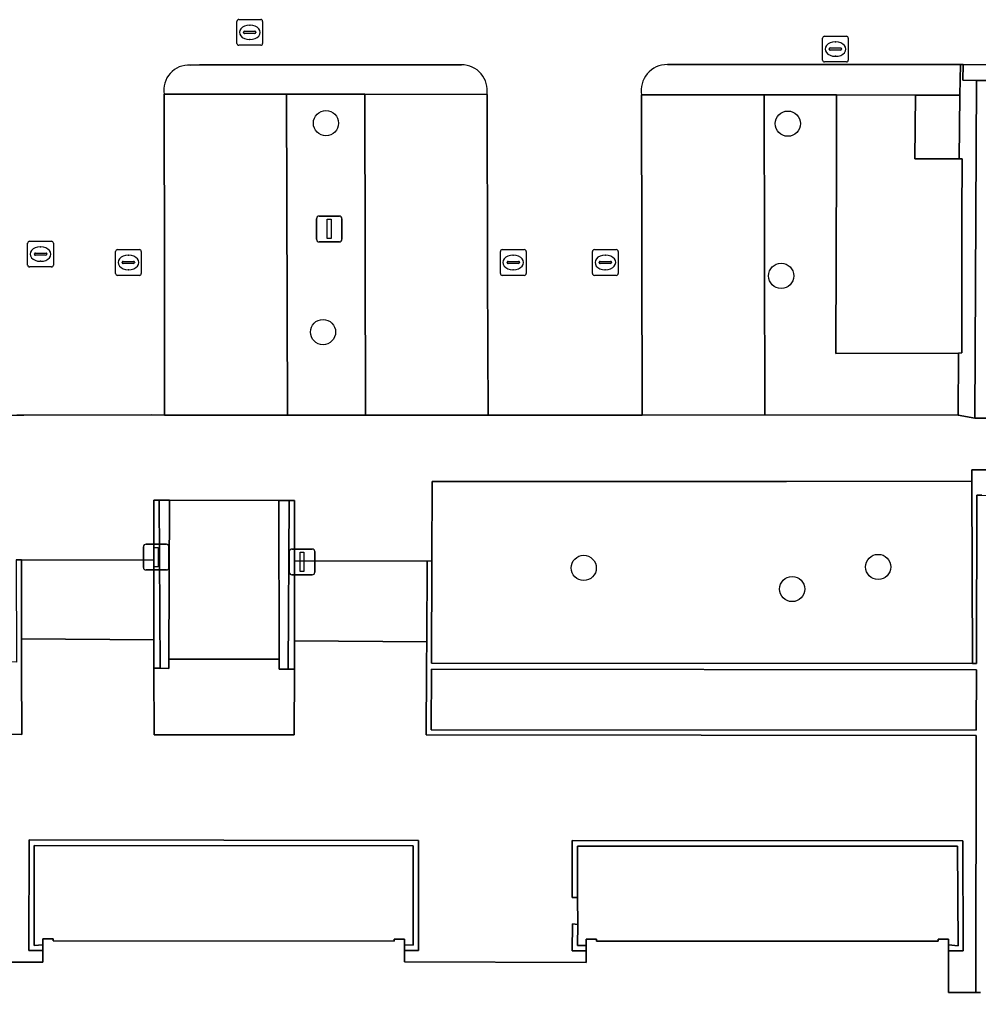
# Model space of a CAD drawing. Extents: x 161477 to 163040, y 383680 to 384871.
# Drawn here: x 161736.87 to 161774.1, y 384338.06 to 384375.82 of the extents above; entities that cross this region are included whole.
import ezdxf

# ---------------------------------------------------------------- set-up
doc = ezdxf.new("R2010")
doc.units = 0
for name, color, linetype in [('IMGEO_Boom', 7, 'Continuous'), ('IMGEO_Erf', 7, 'Continuous'), ('IMGEO_Groenvoorziening', 7, 'Continuous'), ('IMGEO_Kolk', 7, 'Continuous'), ('IMGEO_Lichtmast', 7, 'Continuous'), ('IMGEO_Muur', 7, 'Continuous'), ('IMGEO_Pand', 7, 'Continuous'), ('IMGEO_Parkeervlak_open', 7, 'Continuous'), ('IMGEO_Rijbaan_lokaal_open', 7, 'Continuous'), ('IMGEO_Voetpad_halfverhard', 7, 'Continuous'), ('IMGEO_Voetpad_op_trap', 7, 'Continuous'), ('IMGEO_Voetpad_open', 7, 'Continuous')]:
    doc.layers.add(name, color=color, linetype=linetype)

msp = doc.modelspace()

# ---------------------------------------------------------------- linework, layer by layer
at = {"layer": 'IMGEO_Boom'}
for centre in [(161748.769, 384371.797), (161766.693, 384371.778), (161766.434, 384365.871), (161748.654, 384363.691), (161758.772, 384354.539), (161770.199, 384354.577), (161766.862, 384353.719)]:
    msp.add_circle(centre, 0.489, dxfattribs=at)
at = {"layer": 'IMGEO_Erf'}
for points in [[(161752.158, 384343.75), (161737.448, 384343.773), (161737.441, 384339.892), (161737.785, 384339.91), (161737.785, 384340.143), (161738.185, 384340.143), (161738.185, 384340.063), (161751.415, 384340.058), (161751.415, 384340.138), (161751.815, 384340.138), (161751.815, 384339.916), (161752.158, 384339.897)], [(161773.281, 384343.747), (161758.524, 384343.747), (161758.528, 384341.747), (161758.538, 384340.704), (161758.531, 384339.884), (161758.864, 384339.881), (161758.865, 384340.136), (161759.265, 384340.135), (161759.265, 384340.055), (161772.528, 384340.051), (161772.528, 384340.131), (161772.928, 384340.133), (161772.928, 384339.908), (161773.299, 384339.88)]]:
    msp.add_lwpolyline(points, close=True, dxfattribs=at)
at = {"layer": 'IMGEO_Groenvoorziening'}
for points in [[(161747.274, 384360.464), (161750.299, 384360.47), (161750.283, 384372.92), (161747.238, 384372.922)], [(161773.317, 384362.875), (161768.55, 384362.854), (161768.579, 384370.42), (161768.584, 384372.897), (161765.781, 384372.903), (161765.804, 384360.473), (161773.306, 384360.46)], [(161773.375, 384372.886), (161772.809, 384372.887), (161771.642, 384372.89), (161771.625, 384370.417), (161772.793, 384370.416), (161773.34, 384370.416)], [(161773.866, 384350.836), (161773.84, 384357.902), (161766.645, 384357.889), (161752.884, 384357.886), (161752.875, 384354.809), (161752.86, 384350.849)]]:
    msp.add_lwpolyline(points, close=True, dxfattribs=at)
at = {"layer": 'IMGEO_Kolk'}
for p, q in [((161745.309, 384374.895), (161745.309, 384375.747)), ((161745.384, 384375.821), (161746.236, 384375.821)), ((161746.31, 384375.747), (161746.31, 384374.895)), ((161745.568, 384375.315), (161745.568, 384375.327)), ((161745.611, 384375.364), (161746.009, 384375.364)), ((161745.797, 384375.601), (161745.822, 384375.601)), ((161746.052, 384375.327), (161746.052, 384375.315)), ((161746.006, 384375.278), (161745.608, 384375.278)), ((161745.82, 384375.041), (161745.795, 384375.041)), ((161768.039, 384374.246), (161768.039, 384375.098)), ((161768.114, 384375.172), (161768.966, 384375.172)), ((161768.527, 384374.952), (161768.552, 384374.952)), ((161769.04, 384375.098), (161769.04, 384374.246)), ((161746.236, 384374.821), (161745.384, 384374.821)), ((161768.298, 384374.666), (161768.298, 384374.678)), ((161768.736, 384374.629), (161768.338, 384374.629)), ((161768.341, 384374.715), (161768.739, 384374.715)), ((161768.782, 384374.678), (161768.782, 384374.666)), ((161768.55, 384374.392), (161768.525, 384374.392)), ((161768.966, 384374.172), (161768.114, 384374.172)), ((161737.191, 384366.29), (161737.191, 384367.142)), ((161737.266, 384367.216), (161738.118, 384367.216)), ((161738.192, 384367.142), (161738.192, 384366.29)), ((161737.45, 384366.71), (161737.45, 384366.722)), ((161737.888, 384366.673), (161737.49, 384366.673)), ((161737.493, 384366.759), (161737.891, 384366.759)), ((161737.679, 384366.996), (161737.704, 384366.996)), ((161737.934, 384366.722), (161737.934, 384366.71)), ((161740.601, 384365.966), (161740.601, 384366.818)), ((161740.676, 384366.892), (161741.528, 384366.892)), ((161741.089, 384366.672), (161741.114, 384366.672)), ((161741.602, 384366.818), (161741.602, 384365.966)), ((161755.538, 384365.966), (161755.538, 384366.818)), ((161755.613, 384366.892), (161756.465, 384366.892)), ((161756.026, 384366.672), (161756.051, 384366.672)), ((161756.539, 384366.818), (161756.539, 384365.966)), ((161759.11, 384365.966), (161759.11, 384366.818)), ((161759.185, 384366.892), (161760.037, 384366.892)), ((161759.598, 384366.672), (161759.623, 384366.672)), ((161760.111, 384366.818), (161760.111, 384365.966)), ((161737.702, 384366.436), (161737.677, 384366.436)), ((161740.86, 384366.386), (161740.86, 384366.398)), ((161741.298, 384366.349), (161740.9, 384366.349)), ((161740.903, 384366.435), (161741.301, 384366.435)), ((161741.344, 384366.398), (161741.344, 384366.386)), ((161755.797, 384366.386), (161755.797, 384366.398)), ((161756.235, 384366.349), (161755.837, 384366.349)), ((161755.84, 384366.435), (161756.238, 384366.435)), ((161756.281, 384366.398), (161756.281, 384366.386)), ((161759.369, 384366.386), (161759.369, 384366.398)), ((161759.807, 384366.349), (161759.409, 384366.349)), ((161759.412, 384366.435), (161759.81, 384366.435)), ((161759.853, 384366.398), (161759.853, 384366.386)), ((161738.118, 384366.216), (161737.266, 384366.216)), ((161741.528, 384365.892), (161740.676, 384365.892)), ((161741.112, 384366.112), (161741.087, 384366.112)), ((161756.465, 384365.892), (161755.613, 384365.892)), ((161756.049, 384366.112), (161756.024, 384366.112)), ((161760.037, 384365.892), (161759.185, 384365.892)), ((161759.621, 384366.112), (161759.596, 384366.112))]:
    msp.add_line(p, q, dxfattribs=at)
for points in [[(161745.309, 384374.895), (161745.309, 384375.747)], [(161745.384, 384375.821), (161746.236, 384375.821)], [(161746.31, 384375.747), (161746.31, 384374.895)], [(161768.039, 384374.246), (161768.039, 384375.098)], [(161768.114, 384375.172), (161768.966, 384375.172)], [(161769.04, 384375.098), (161769.04, 384374.246)], [(161746.236, 384374.821), (161745.384, 384374.821)], [(161768.966, 384374.172), (161768.114, 384374.172)], [(161737.191, 384366.29), (161737.191, 384367.142)], [(161737.266, 384367.216), (161738.118, 384367.216)], [(161738.192, 384367.142), (161738.192, 384366.29)], [(161740.601, 384365.966), (161740.601, 384366.818)], [(161740.676, 384366.892), (161741.528, 384366.892)], [(161741.602, 384366.818), (161741.602, 384365.966)], [(161755.538, 384365.966), (161755.538, 384366.818)], [(161755.613, 384366.892), (161756.465, 384366.892)], [(161756.539, 384366.818), (161756.539, 384365.966)], [(161759.11, 384365.966), (161759.11, 384366.818)], [(161759.185, 384366.892), (161760.037, 384366.892)], [(161760.111, 384366.818), (161760.111, 384365.966)], [(161738.118, 384366.216), (161737.266, 384366.216)], [(161741.528, 384365.892), (161740.676, 384365.892)], [(161756.465, 384365.892), (161755.613, 384365.892)], [(161760.037, 384365.892), (161759.185, 384365.892)]]:
    msp.add_lwpolyline(points, dxfattribs=at)
for centre, radius, start, end in [((161745.386, 384375.745), 0.0765, 91.552, 178.448), ((161745.386, 384375.745), 0.0765, 91.552, 178.448), ((161746.234, 384375.745), 0.0765, 1.552, 88.448), ((161746.234, 384375.745), 0.0765, 1.552, 88.448), ((161745.608, 384375.324), 0.0403, 85.8775, 175.7526), ((161746.013, 384375.326), 0.0386, 1.7309, 96.639), ((161745.605, 384375.314), 0.0366, 178.938, 274.7102), ((161746.009, 384375.321), 0.043, 264.8664, 352.4533), ((161768.116, 384375.096), 0.0765, 91.552, 178.448), ((161768.116, 384375.096), 0.0765, 91.552, 178.448), ((161768.964, 384375.096), 0.0765, 1.552, 88.448), ((161768.964, 384375.096), 0.0765, 1.552, 88.448), ((161745.386, 384374.897), 0.0765, 181.552, 268.448), ((161745.386, 384374.897), 0.0765, 181.552, 268.448), ((161746.234, 384374.897), 0.0765, 271.552, 358.448), ((161746.234, 384374.897), 0.0765, 271.552, 358.448), ((161768.338, 384374.675), 0.0403, 85.8775, 175.7526), ((161768.335, 384374.665), 0.0366, 178.938, 274.7102), ((161768.739, 384374.672), 0.043, 264.8664, 352.4533), ((161768.743, 384374.677), 0.0386, 1.7309, 96.639), ((161768.116, 384374.248), 0.0765, 181.552, 268.448), ((161768.116, 384374.248), 0.0765, 181.552, 268.448), ((161768.964, 384374.248), 0.0765, 271.552, 358.448), ((161768.964, 384374.248), 0.0765, 271.552, 358.448), ((161737.268, 384367.14), 0.0765, 91.552, 178.448), ((161737.268, 384367.14), 0.0765, 91.552, 178.448), ((161738.116, 384367.14), 0.0765, 1.552, 88.448), ((161738.116, 384367.14), 0.0765, 1.552, 88.448), ((161737.49, 384366.719), 0.0403, 85.8775, 175.7526), ((161737.487, 384366.709), 0.0366, 178.938, 274.7102), ((161737.891, 384366.716), 0.043, 264.8664, 352.4533), ((161737.895, 384366.721), 0.0386, 1.7309, 96.639), ((161740.678, 384366.816), 0.0765, 91.552, 178.448), ((161740.678, 384366.816), 0.0765, 91.552, 178.448), ((161741.526, 384366.816), 0.0765, 1.552, 88.448), ((161741.526, 384366.816), 0.0765, 1.552, 88.448), ((161755.615, 384366.816), 0.0765, 91.552, 178.448), ((161755.615, 384366.816), 0.0765, 91.552, 178.448), ((161756.463, 384366.816), 0.0765, 1.552, 88.448), ((161756.463, 384366.816), 0.0765, 1.552, 88.448), ((161759.187, 384366.816), 0.0765, 91.552, 178.448), ((161759.187, 384366.816), 0.0765, 91.552, 178.448), ((161760.035, 384366.816), 0.0765, 1.552, 88.448), ((161760.035, 384366.816), 0.0765, 1.552, 88.448), ((161737.268, 384366.292), 0.0765, 181.552, 268.448), ((161737.268, 384366.292), 0.0765, 181.552, 268.448), ((161738.116, 384366.292), 0.0765, 271.552, 358.448), ((161738.116, 384366.292), 0.0765, 271.552, 358.448), ((161740.9, 384366.395), 0.0403, 85.8775, 175.7526), ((161740.897, 384366.385), 0.0366, 178.938, 274.7102), ((161741.301, 384366.392), 0.043, 264.8664, 352.4533), ((161741.305, 384366.397), 0.0386, 1.7309, 96.639), ((161755.837, 384366.395), 0.0403, 85.8775, 175.7526), ((161755.834, 384366.385), 0.0366, 178.938, 274.7102), ((161756.238, 384366.392), 0.043, 264.8664, 352.4533), ((161756.242, 384366.397), 0.0386, 1.7309, 96.639), ((161759.409, 384366.395), 0.0403, 85.8775, 175.7526), ((161759.406, 384366.385), 0.0366, 178.938, 274.7102), ((161759.81, 384366.392), 0.043, 264.8664, 352.4533), ((161759.814, 384366.397), 0.0386, 1.7309, 96.639), ((161740.678, 384365.968), 0.0765, 181.552, 268.448), ((161740.678, 384365.968), 0.0765, 181.552, 268.448), ((161741.526, 384365.968), 0.0765, 271.552, 358.448), ((161741.526, 384365.968), 0.0765, 271.552, 358.448), ((161755.615, 384365.968), 0.0765, 181.552, 268.448), ((161755.615, 384365.968), 0.0765, 181.552, 268.448), ((161756.463, 384365.968), 0.0765, 271.552, 358.448), ((161756.463, 384365.968), 0.0765, 271.552, 358.448), ((161759.187, 384365.968), 0.0765, 181.552, 268.448), ((161759.187, 384365.968), 0.0765, 181.552, 268.448), ((161760.035, 384365.968), 0.0765, 271.552, 358.448), ((161760.035, 384365.968), 0.0765, 271.552, 358.448)]:
    msp.add_arc(centre, radius, start, end, dxfattribs=at)
for centre, major_axis, ratio, start_param, end_param in [((161745.796, 384375.321), (-0.387, 0.002), 0.722429, 4.712389, 7.853982), ((161745.821, 384375.321), (-0.39, 0.002), 0.717154, 1.570796, 4.712389), ((161768.526, 384374.672), (-0.387, 0.002), 0.722429, 4.712389, 7.853982), ((161768.551, 384374.672), (-0.39, 0.002), 0.717154, 1.570796, 4.712389), ((161737.678, 384366.716), (-0.387, 0.002), 0.722429, 4.712389, 7.853982), ((161737.703, 384366.716), (-0.39, 0.002), 0.717154, 1.570796, 4.712389), ((161741.088, 384366.392), (-0.387, 0.002), 0.722429, 4.712389, 7.853982), ((161741.113, 384366.392), (-0.39, 0.002), 0.717154, 1.570796, 4.712389), ((161756.025, 384366.392), (-0.387, 0.002), 0.722429, 4.712389, 7.853982), ((161756.05, 384366.392), (-0.39, 0.002), 0.717154, 1.570796, 4.712389), ((161759.597, 384366.392), (-0.387, 0.002), 0.722429, 4.712389, 7.853982), ((161759.622, 384366.392), (-0.39, 0.002), 0.717154, 1.570796, 4.712389)]:
    msp.add_ellipse(centre, major_axis=major_axis, ratio=ratio, start_param=start_param, end_param=end_param, dxfattribs=at)
at = {"layer": 'IMGEO_Lichtmast'}
for p, q in [((161748.5, 384368.191), (161749.29, 384368.191)), ((161749.29, 384368.191), (161748.5, 384368.191)), ((161748.4, 384367.291), (161748.4, 384368.091)), ((161748.4, 384368.091), (161748.4, 384367.291)), ((161749.39, 384368.091), (161749.39, 384367.291)), ((161749.39, 384367.291), (161749.39, 384368.091)), ((161749.29, 384367.191), (161748.5, 384367.191)), ((161748.5, 384367.191), (161749.29, 384367.191)), ((161741.685, 384354.56), (161741.685, 384355.36)), ((161741.685, 384355.36), (161741.685, 384354.56)), ((161741.785, 384355.46), (161742.575, 384355.46)), ((161742.575, 384355.46), (161741.785, 384355.46)), ((161742.675, 384355.36), (161742.675, 384354.56)), ((161742.675, 384354.56), (161742.675, 384355.36)), ((161747.345, 384354.37), (161747.345, 384355.17)), ((161747.345, 384355.17), (161747.345, 384354.37)), ((161747.445, 384355.27), (161748.235, 384355.27)), ((161748.235, 384355.27), (161747.445, 384355.27)), ((161748.335, 384355.17), (161748.335, 384354.37)), ((161748.335, 384354.37), (161748.335, 384355.17)), ((161742.575, 384354.46), (161741.785, 384354.46)), ((161741.785, 384354.46), (161742.575, 384354.46)), ((161748.235, 384354.27), (161747.445, 384354.27)), ((161747.445, 384354.27), (161748.235, 384354.27))]:
    msp.add_line(p, q, dxfattribs=at)
for points in [[(161748.82, 384368.066), (161748.97, 384368.066), (161748.97, 384367.316), (161748.82, 384367.316), (161748.82, 384368.066)], [(161742.105, 384355.335), (161742.255, 384355.335), (161742.255, 384354.585), (161742.105, 384354.585), (161742.105, 384355.335)], [(161747.765, 384355.145), (161747.915, 384355.145), (161747.915, 384354.395), (161747.765, 384354.395), (161747.765, 384355.145)]]:
    msp.add_lwpolyline(points, dxfattribs=at)
for centre, start, end in [((161748.5, 384368.091), 90, 180), ((161748.5, 384368.091), 90, 180), ((161749.29, 384368.091), 0, 90), ((161749.29, 384368.091), 360, 90), ((161748.5, 384367.291), 180, 270), ((161748.5, 384367.291), 180, 270), ((161749.29, 384367.291), 270, 0), ((161749.29, 384367.291), 270, 0), ((161741.785, 384355.36), 90, 180), ((161741.785, 384355.36), 90, 180), ((161742.575, 384355.36), 0, 90), ((161742.575, 384355.36), 360, 90), ((161747.445, 384355.17), 90, 180), ((161747.445, 384355.17), 90, 180), ((161748.235, 384355.17), 0, 90), ((161748.235, 384355.17), 360, 90), ((161741.785, 384354.56), 180, 270), ((161741.785, 384354.56), 180, 270), ((161742.575, 384354.56), 270, 0), ((161742.575, 384354.56), 270, 0), ((161747.445, 384354.37), 180, 270), ((161747.445, 384354.37), 180, 270), ((161748.235, 384354.37), 270, 0), ((161748.235, 384354.37), 270, 0)]:
    msp.add_arc(centre, 0.1, start, end, dxfattribs=at)
at = {"layer": 'IMGEO_Muur'}
for points in [[(161774.228, 384357.364), (161774.028, 384357.365), (161774.013, 384350.836), (161773.866, 384350.836), (161752.86, 384350.849), (161752.875, 384354.809), (161752.696, 384354.801), (161752.702, 384354.671), (161752.681, 384351.826), (161752.68, 384351.666), (161752.674, 384350.849), (161752.672, 384350.607), (161752.653, 384348.056), (161774.007, 384348.041), (161773.984, 384338.062), (161774.174, 384338.062)], [(161716.358, 384352.024), (161716.363, 384350.894), (161716.365, 384350.649), (161716.377, 384348.086), (161736.961, 384348.074), (161736.957, 384350.644), (161736.957, 384350.884), (161736.956, 384351.782), (161736.956, 384351.824), (161736.951, 384354.854), (161736.751, 384354.853), (161736.757, 384350.884), (161716.555, 384350.894), (161716.552, 384352.019)]]:
    msp.add_lwpolyline(points, dxfattribs=at)
for points in [[(161742.291, 384357.169), (161742.2, 384357.169), (161742.088, 384357.168), (161742.087, 384354.837), (161742.085, 384351.834), (161742.085, 384351.744), (161742.084, 384350.882), (161742.085, 384350.643), (161742.335, 384350.643)], [(161747.541, 384354.818), (161747.541, 384357.158), (161747.341, 384357.157), (161747.303, 384350.613), (161747.541, 384350.613), (161747.542, 384350.852), (161747.542, 384351.704), (161747.542, 384351.829)], [(161774.013, 384350.582), (161774.007, 384348.239), (161752.851, 384348.258), (161752.86, 384350.607)], [(161751.815, 384339.916), (161751.815, 384339.696), (161752.359, 384339.697), (161752.364, 384343.962), (161737.255, 384343.985), (161737.241, 384339.692), (161737.785, 384339.691), (161737.785, 384339.91), (161737.441, 384339.892), (161737.448, 384343.773), (161752.158, 384343.75), (161752.158, 384339.897)], [(161773.499, 384339.681), (161773.48, 384343.948), (161758.323, 384343.966), (161758.328, 384341.746), (161758.528, 384341.747), (161758.524, 384343.747), (161773.281, 384343.747), (161773.299, 384339.88), (161772.928, 384339.908), (161772.928, 384339.678)], [(161758.531, 384339.884), (161758.538, 384340.704), (161758.338, 384340.723), (161758.329, 384339.686), (161758.864, 384339.681), (161758.864, 384339.881)]]:
    msp.add_lwpolyline(points, close=True, dxfattribs=at)
at = {"layer": 'IMGEO_Pand'}
msp.add_lwpolyline([(161774.174, 384338.062), (161773.984, 384338.062), (161772.927, 384338.063), (161772.928, 384339.678), (161772.928, 384339.908), (161772.928, 384340.133), (161772.528, 384340.131), (161772.528, 384340.051), (161759.265, 384340.055), (161759.265, 384340.135), (161758.865, 384340.136), (161758.864, 384339.881), (161758.864, 384339.681), (161758.863, 384339.226), (161751.815, 384339.258), (161751.815, 384339.696), (161751.815, 384339.916), (161751.815, 384340.138), (161751.415, 384340.138), (161751.415, 384340.058), (161738.185, 384340.063), (161738.185, 384340.143), (161737.785, 384340.143), (161737.785, 384339.91), (161737.785, 384339.691), (161737.785, 384339.243), (161730.759, 384339.245)], dxfattribs=at)
at = {"layer": 'IMGEO_Parkeervlak_open'}
for points in [[(161742.487, 384372.919), (161742.503, 384365.873), (161742.506, 384360.472), (161747.274, 384360.464), (161747.238, 384372.922)], [(161755.036, 384365.949), (161755.019, 384372.908), (161750.283, 384372.92), (161750.299, 384360.47), (161755.063, 384360.469)], [(161761.045, 384360.46), (161765.804, 384360.473), (161765.781, 384372.903), (161761.012, 384372.891)], [(161773.448, 384368.179), (161773.463, 384370.413), (161773.34, 384370.416), (161772.793, 384370.416), (161771.625, 384370.417), (161771.642, 384372.89), (161768.584, 384372.897), (161768.579, 384370.42), (161768.55, 384362.854), (161773.317, 384362.875), (161773.452, 384362.888)]]:
    msp.add_lwpolyline(points, close=True, dxfattribs=at)
at = {"layer": 'IMGEO_Rijbaan_lokaal_open'}
for points in [[(161743.504, 384374.05), (161743.855, 384374.063), (161754.028, 384374.066)], [(161762.017, 384374.068), (161773.391, 384374.071), (161773.496, 384374.073), (161779.483, 384374.06), (161779.604, 384374.065), (161791.039, 384374.063)], [(161736.484, 384372.914), (161736.487, 384365.893), (161736.501, 384360.463), (161736.773, 384360.464), (161737.042, 384360.47), (161741.99, 384360.476), (161742.506, 384360.472), (161742.503, 384365.873), (161742.487, 384372.919)], [(161755.019, 384372.908), (161755.036, 384365.949), (161755.063, 384360.469), (161761.045, 384360.46), (161761.012, 384372.891)]]:
    msp.add_lwpolyline(points, dxfattribs=at)
for points in [[(161774.021, 384373.459), (161773.488, 384373.462), (161773.496, 384374.073), (161773.391, 384374.071), (161773.375, 384372.886), (161773.34, 384370.416), (161773.463, 384370.413), (161773.448, 384368.179), (161773.452, 384362.888), (161773.317, 384362.875), (161773.306, 384360.46), (161773.953, 384360.347)], [(161779.483, 384374.06), (161773.496, 384374.073), (161773.488, 384373.462), (161774.021, 384373.459), (161778.962, 384373.454), (161779.481, 384373.46)], [(161778.962, 384373.454), (161774.021, 384373.459), (161773.953, 384360.347), (161778.902, 384360.353)]]:
    msp.add_lwpolyline(points, close=True, dxfattribs=at)
for centre, radius, start, end in [((161743.447, 384373.079), 0.973, 86.6251, 189.4509), ((161754.022, 384373.057), 1.009, 351.4812, 89.6316), ((161762.008, 384373.058), 1.01, 89.4857, 189.5286)]:
    msp.add_arc(centre, radius, start, end, dxfattribs=at)
at = {"layer": 'IMGEO_Voetpad_halfverhard'}
for points in [[(161754.028, 384374.066), (161743.855, 384374.063), (161743.504, 384374.05)], [(161742.487, 384372.919), (161747.238, 384372.922), (161750.283, 384372.92), (161755.019, 384372.908)]]:
    msp.add_lwpolyline(points, dxfattribs=at)
for centre, radius, start, end in [((161743.447, 384373.079), 0.973, 86.6251, 189.4509), ((161754.022, 384373.057), 1.009, 351.4812, 89.6316)]:
    msp.add_arc(centre, radius, start, end, dxfattribs=at)
at = {"layer": 'IMGEO_Voetpad_op_trap'}
for points in [[(161742.691, 384357.168), (161742.291, 384357.169), (161742.335, 384350.643), (161742.675, 384350.642), (161742.676, 384350.997)], [(161746.941, 384357.156), (161742.691, 384357.168), (161742.676, 384350.997), (161746.952, 384351.004)], [(161747.341, 384357.157), (161746.941, 384357.156), (161746.952, 384351.004), (161746.953, 384350.612), (161747.303, 384350.613)], [(161742.087, 384354.837), (161736.951, 384354.854), (161736.956, 384351.824), (161736.956, 384351.782), (161742.085, 384351.744), (161742.085, 384351.834)], [(161752.702, 384354.671), (161752.696, 384354.801), (161747.541, 384354.818), (161747.542, 384351.829), (161747.542, 384351.704), (161752.68, 384351.666), (161752.681, 384351.826)]]:
    msp.add_lwpolyline(points, close=True, dxfattribs=at)
at = {"layer": 'IMGEO_Voetpad_open'}
for points in [[(161761.012, 384372.891), (161765.781, 384372.903), (161768.584, 384372.897), (161771.642, 384372.89), (161772.809, 384372.887), (161773.375, 384372.886), (161773.391, 384374.071)], [(161773.391, 384374.071), (161762.017, 384374.068)], [(161778.902, 384360.353), (161773.953, 384360.347), (161773.306, 384360.46), (161765.804, 384360.473), (161761.045, 384360.46), (161755.063, 384360.469), (161750.299, 384360.47), (161747.274, 384360.464), (161742.506, 384360.472), (161741.99, 384360.476), (161737.042, 384360.47), (161736.773, 384360.464)], [(161736.751, 384354.853), (161736.951, 384354.854), (161742.087, 384354.837), (161742.088, 384357.168), (161742.2, 384357.169), (161742.291, 384357.169), (161742.691, 384357.168), (161746.941, 384357.156), (161747.341, 384357.157), (161747.541, 384357.158), (161747.541, 384354.818), (161752.696, 384354.801), (161752.875, 384354.809), (161752.884, 384357.886), (161766.645, 384357.889), (161773.84, 384357.902), (161773.84, 384358.34), (161779.039, 384358.343)], [(161730.759, 384339.245), (161737.785, 384339.243), (161737.785, 384339.691), (161737.241, 384339.692), (161737.255, 384343.985), (161752.364, 384343.962), (161752.359, 384339.697), (161751.815, 384339.696), (161751.815, 384339.258), (161758.863, 384339.226), (161758.864, 384339.681), (161758.329, 384339.686), (161758.338, 384340.723), (161758.538, 384340.704), (161758.528, 384341.747), (161758.328, 384341.746), (161758.323, 384343.966), (161773.48, 384343.948), (161773.499, 384339.681), (161772.928, 384339.678), (161772.927, 384338.063), (161773.984, 384338.062), (161774.007, 384348.041), (161752.653, 384348.056), (161752.672, 384350.607), (161752.674, 384350.849), (161752.68, 384351.666), (161747.542, 384351.704), (161747.542, 384350.852), (161747.541, 384350.613), (161747.533, 384348.065), (161742.098, 384348.066), (161742.085, 384350.643), (161742.084, 384350.882), (161742.085, 384351.744), (161736.956, 384351.782), (161736.957, 384350.884), (161736.957, 384350.644), (161736.961, 384348.074), (161716.377, 384348.086)]]:
    msp.add_lwpolyline(points, dxfattribs=at)
for points in [[(161774.013, 384350.836), (161774.028, 384357.365), (161774.228, 384357.364), (161778.72, 384357.35), (161778.92, 384357.349), (161778.906, 384350.833), (161779.05, 384350.833), (161779.027, 384356.806), (161779.047, 384357.865), (161779.039, 384358.343), (161773.84, 384358.34), (161773.84, 384357.902), (161773.866, 384350.836)], [(161747.541, 384350.613), (161747.303, 384350.613), (161746.953, 384350.612), (161746.952, 384351.004), (161742.676, 384350.997), (161742.675, 384350.642), (161742.335, 384350.643), (161742.085, 384350.643), (161742.098, 384348.066), (161747.533, 384348.065)], [(161752.86, 384350.607), (161752.851, 384348.258), (161774.007, 384348.239), (161774.013, 384350.582)]]:
    msp.add_lwpolyline(points, close=True, dxfattribs=at)
msp.add_arc((161762.008, 384373.058), 1.01, 89.4857, 189.5286, dxfattribs=at)

doc.saveas('drawing.dxf')
